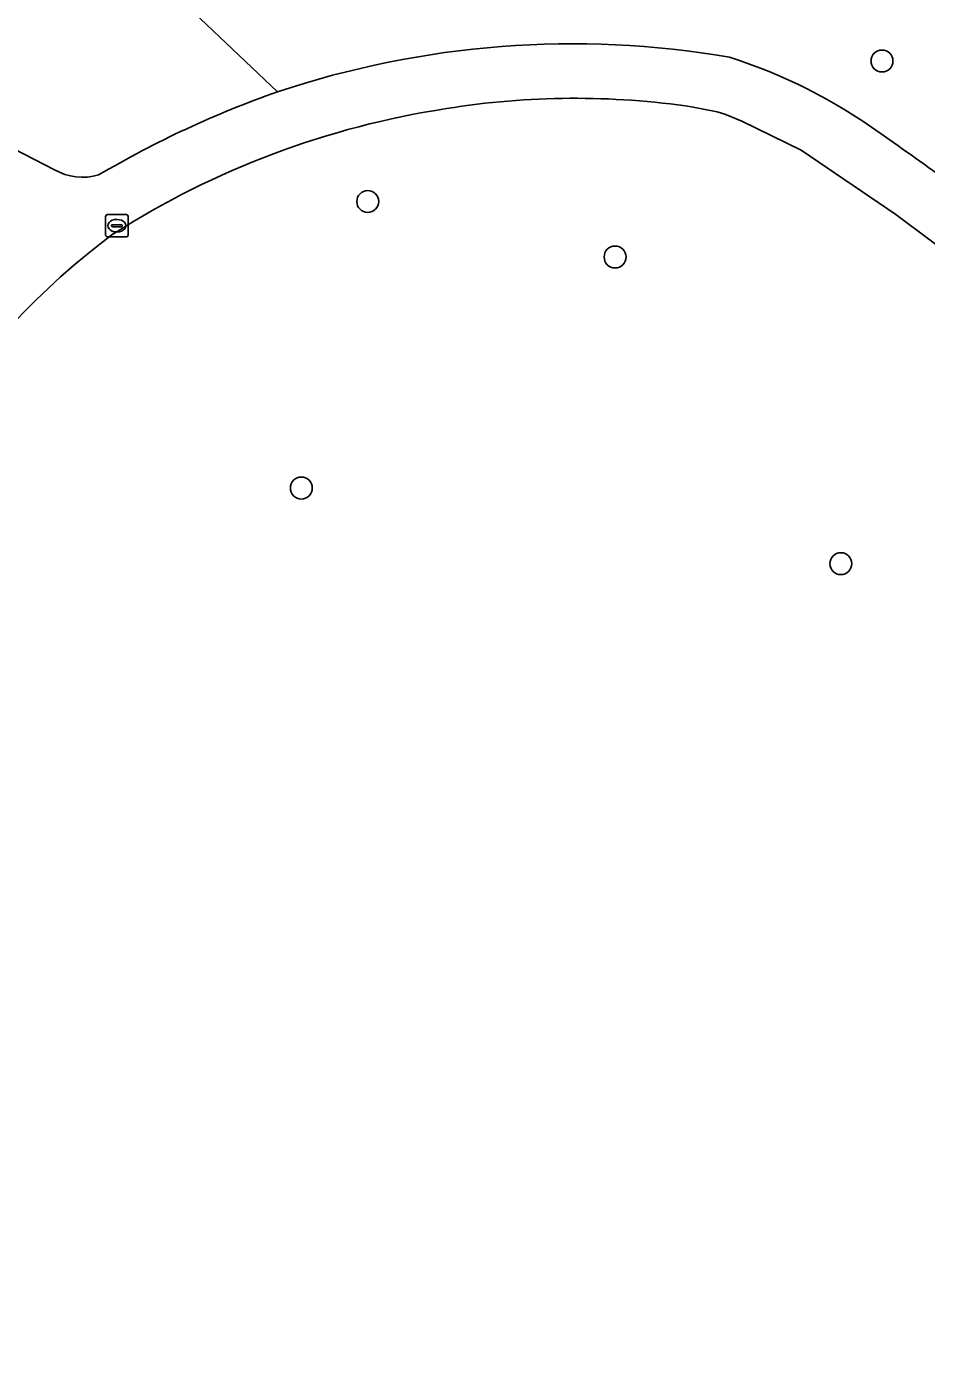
# Model space of a CAD drawing. Extents: x 160732 to 162107, y 387428 to 388479.
# Drawn here: x 160789.7 to 160829.9, y 388169.8 to 388229.7 of the extents above; entities that cross this region are included whole.
import ezdxf

# ---------------------------------------------------------------- set-up
doc = ezdxf.new("R2010")
doc.units = 0
for name, color, linetype in [('IMGEO_Boom', 7, 'Continuous'), ('IMGEO_Groenvoorziening', 7, 'Continuous'), ('IMGEO_Kolk', 7, 'Continuous'), ('IMGEO_Voetpad_gesloten', 7, 'Continuous')]:
    doc.layers.add(name, color=color, linetype=linetype)

msp = doc.modelspace()

# ---------------------------------------------------------------- linework, layer by layer
at = {"layer": 'IMGEO_Boom'}
for centre in [(160827.936, 388228.161), (160804.973, 388221.885), (160816.017, 388219.407), (160802.008, 388209.085), (160826.096, 388205.71)]:
    msp.add_circle(centre, 0.489, dxfattribs=at)
at = {"layer": 'IMGEO_Groenvoorziening'}
for points in [[(160827.479, 388234.76), (160825.536, 388238.307), (160825.759, 388240.056), (160820.957, 388240.637), (160821.089, 388239.316), (160820.059, 388239.719), (160808.657, 388239.478), (160805.474, 388238.032), (160802.832, 388238.416), (160796.448, 388237.328), (160795.149, 388238.416), (160788.17, 388240.514), (160787.035, 388242.034), (160785.997, 388240.951), (160800.95, 388226.784)], [(160800.95, 388226.784), (160785.997, 388240.951)], [(160768.218, 388237.384), (160766.897, 388235.977), (160780.509, 388228.837), (160789.176, 388224.238), (160790.982, 388223.302)], [(160860.692, 388169.819), (160860.419, 388173.214), (160859.793, 388176.563), (160858.82, 388179.828), (160857.82, 388191.95), (160857.036, 388192.891), (160852.768, 388198.891), (160850.363, 388202.254), (160848.311, 388204.824), (160846.178, 388206.959), (160843.768, 388209.326), (160842.532, 388210.395), (160838.1, 388213.953), (160834.563, 388216.801), (160828.548, 388221.297), (160824.325, 388224.183), (160821.672, 388225.465), (160820.921, 388225.779), (160820.571, 388225.893), (160819.507, 388226.104)]]:
    msp.add_lwpolyline(points, dxfattribs=at)
for centre, radius, start, end in [((160814.111, 388187.409), 41.516, 80.27845, 108.48159), ((160813.943, 388205.724), 23.717, 54.07921, 72.38314), ((160815.995, 388183.962), 45.388, 109.35836, 120.50423), ((160814.222, 388190.489), 36.005, 81.55916, 99.15859), ((160814.358, 388187.858), 38.625, 98.73693, 122.46468), ((160750.451, 388113.313), 135.832, 52.01812, 55.25931), ((160792.247, 388225.528), 2.56, 240.39776, 286.08153), ((160812.679, 388194.65), 32.071, 126.45038, 169.76922)]:
    msp.add_arc(centre, radius, start, end, dxfattribs=at)
at = {"layer": 'IMGEO_Kolk'}
for p, q in [((160793.27, 388220.376), (160793.27, 388221.228)), ((160793.345, 388221.302), (160794.197, 388221.302)), ((160793.758, 388221.082), (160793.783, 388221.082)), ((160794.271, 388221.228), (160794.271, 388220.376)), ((160793.529, 388220.796), (160793.529, 388220.808)), ((160793.967, 388220.759), (160793.569, 388220.759)), ((160793.572, 388220.845), (160793.97, 388220.845)), ((160793.781, 388220.522), (160793.756, 388220.522)), ((160794.013, 388220.808), (160794.013, 388220.796)), ((160794.197, 388220.302), (160793.345, 388220.302))]:
    msp.add_line(p, q, dxfattribs=at)
for points in [[(160793.27, 388220.376), (160793.27, 388221.228)], [(160793.345, 388221.302), (160794.197, 388221.302)], [(160794.271, 388221.228), (160794.271, 388220.376)], [(160794.197, 388220.302), (160793.345, 388220.302)]]:
    msp.add_lwpolyline(points, dxfattribs=at)
for centre, radius, start, end in [((160793.347, 388221.226), 0.0765, 91.55205, 178.44795), ((160793.347, 388221.226), 0.0765, 91.55205, 178.44795), ((160794.195, 388221.226), 0.0765, 1.55205, 88.44795), ((160794.195, 388221.226), 0.0765, 1.55205, 88.44795), ((160793.347, 388220.378), 0.0765, 181.55205, 268.44795), ((160793.347, 388220.378), 0.0765, 181.55205, 268.44795), ((160793.569, 388220.805), 0.0403, 85.87752, 175.75265), ((160793.566, 388220.795), 0.0366, 178.93798, 274.71019), ((160793.97, 388220.802), 0.043, 264.86636, 352.45326), ((160793.974, 388220.807), 0.0386, 1.73085, 96.63898), ((160794.195, 388220.378), 0.0765, 271.55205, 358.44795), ((160794.195, 388220.378), 0.0765, 271.55205, 358.44795)]:
    msp.add_arc(centre, radius, start, end, dxfattribs=at)
for centre, major_axis, ratio, start_param, end_param in [((160793.757, 388220.802), (-0.387, 0.002), 0.722429, 4.712389, 7.853982), ((160793.782, 388220.802), (-0.39, 0.002), 0.717154, 1.570796, 4.712389)]:
    msp.add_ellipse(centre, major_axis=major_axis, ratio=ratio, start_param=start_param, end_param=end_param, dxfattribs=at)
at = {"layer": 'IMGEO_Voetpad_gesloten'}
for points in [[(160790.982, 388223.302), (160789.176, 388224.238), (160780.509, 388228.837), (160766.897, 388235.977), (160765.972, 388236.463), (160760.285, 388239.445), (160760.548, 388235.506)], [(160819.507, 388226.104), (160820.571, 388225.893), (160820.921, 388225.779), (160821.672, 388225.465), (160824.325, 388224.183), (160828.548, 388221.297), (160834.563, 388216.801)]]:
    msp.add_lwpolyline(points, dxfattribs=at)
for centre, radius, start, end in [((160814.111, 388187.409), 41.516, 80.27845, 108.48159), ((160813.943, 388205.724), 23.717, 54.07921, 72.38314), ((160815.995, 388183.962), 45.388, 109.35836, 120.50423), ((160814.222, 388190.489), 36.005, 81.55916, 99.15859), ((160814.358, 388187.858), 38.625, 98.73693, 122.46468), ((160750.451, 388113.313), 135.832, 52.01812, 55.25931), ((160792.247, 388225.528), 2.56, 240.39776, 286.08153), ((160812.679, 388194.65), 32.071, 126.45038, 169.76922)]:
    msp.add_arc(centre, radius, start, end, dxfattribs=at)

doc.saveas('drawing.dxf')
